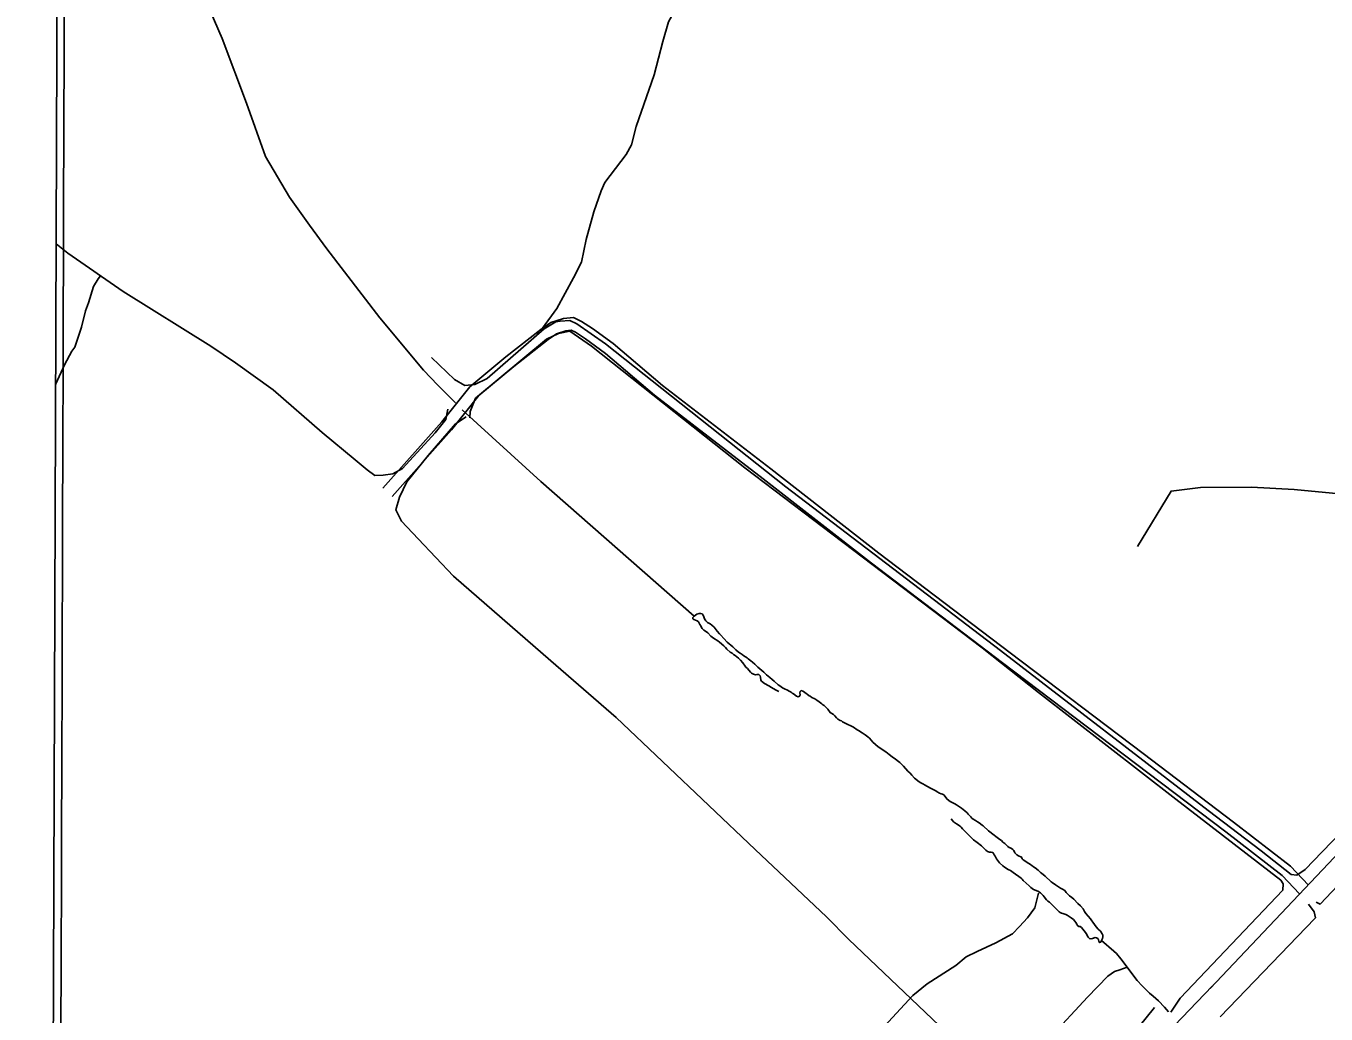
# Model space of a CAD drawing. Extents: x 3146026 to 3183936, y 897894 to 923344.
# Drawn here: x 3165837 to 3168955, y 904750 to 907121 of the extents above; entities that cross this region are included whole.
import ezdxf

# ---------------------------------------------------------------- set-up
doc = ezdxf.new("R2010")
doc.units = 0
for name, color, linetype in [('V-ANNO-SYMB', 7, 'Continuous'), ('V-GRID-MAJR', 7, 'Continuous'), ('V-ROAD-CNTR', 7, 'Continuous'), ('V-TOPO-SHOR', 7, 'Continuous')]:
    doc.layers.add(name, color=color, linetype=linetype)

msp = doc.modelspace()

# ---------------------------------------------------------------- linework, layer by layer
at = {"layer": 'V-ANNO-SYMB'}
msp.add_lwpolyline([(3150260.219, 907341.199), (3165911.328263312, 907284.2979399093), (3165898.421867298, 903734.2865011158), (3150247.3126039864, 903791.1875612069)], close=True, dxfattribs=at)
at = {"layer": 'V-GRID-MAJR'}
msp.add_spline([(3165916.254, 903324.403), (3165935.643, 909383.804), (3165955.043, 915446.67), (3165974.444, 921509.584), (3165974.455, 921513)], degree=3, dxfattribs=at)
at = {"layer": 'V-ROAD-CNTR'}
for points in [[(3170298.6913658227, 906515.616941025), (3169343.141276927, 905515.098942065), (3168677.2216087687, 904811.2533497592)], [(3168913.262136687, 905059.6788529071), (3168869.924223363, 905104.8567625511), (3168732.8364975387, 905211.0235502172), (3168516.441930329, 905375.632220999), (3168197.0625690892, 905616.9327383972), (3167882.742197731, 905855.8592605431), (3167623.429716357, 906058.4278554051), (3167363.169236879, 906258.0554561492), (3167245.503472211, 906358.793254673), (3167195.4955722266, 906394.7891826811), (3167169.127624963, 906412.1971478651), (3167149.6466639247, 906421.2301297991), (3167126.0227111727, 906419.317133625), (3167095.794771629, 906409.3331535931), (3167071.363820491, 906392.624187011), (3166987.849987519, 906326.980318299), (3166901.755159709, 906255.0874620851), (3166834.303294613, 906171.0076302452), (3166692.629577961, 906012.0629481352)], [(3168891.612179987, 905038.910894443), (3168849.8062635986, 905082.4928072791), (3168714.570534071, 905187.2255978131), (3168498.3179665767, 905351.726268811), (3168178.9426053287, 905593.0227862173), (3167864.430234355, 905832.0953080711), (3167605.0657530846, 906034.7039028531), (3167344.271274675, 906234.7415027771), (3167226.9515093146, 906335.1833018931), (3167178.461606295, 906370.0872320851), (3167154.471654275, 906385.9252004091), (3167144.1946748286, 906390.6901908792), (3167132.022699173, 906389.7051928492), (3167109.2307447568, 906382.1772079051), (3167089.119784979, 906368.4242354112), (3167006.737949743, 906303.668364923), (3166923.281116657, 906233.9795043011), (3166857.2172487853, 906151.6276690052), (3166715.025533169, 905992.1009880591)], [(3168682.8385975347, 904817.1903378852), (3168682.0605990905, 904817.320337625), (3168500.157962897, 904627.293717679), (3168260.8384415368, 904368.6872348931), (3167998.148966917, 904096.5867790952), (3167913.167136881, 904008.138955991), (3167816.033331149, 903915.1521419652), (3167746.243470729, 903847.4732773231), (3167631.828699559, 903747.9924762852), (3167456.1360509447, 903609.1067540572), (3167355.1032530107, 903531.8969084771), (3167229.605504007, 903443.7180848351), (3167105.151752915, 903362.7092468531), (3167039.8528835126, 903323.2893256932)]]:
    msp.add_lwpolyline(points, dxfattribs=at)
at = {"layer": 'V-TOPO-SHOR'}
for points in [[(3167489.529790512, 907657.6015098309), (3167510.720874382, 907587.9740163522), (3167567.6564247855, 907450.8942093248), (3167589.295971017, 907398.3092020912), (3167530.477062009, 907334.1979789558), (3167498.9036620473, 907300.9202387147), (3167451.095099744, 907233.961142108), (3167393.7113619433, 907159.5795809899), (3167377.6107383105, 907131.0109704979), (3167364.4253033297, 907083.6059326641), (3167343.5707953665, 907003.9995559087), (3167300.2247543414, 906879.7911685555), (3167288.833260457, 906835.749781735), (3167276.2756727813, 906812.2042246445), (3167225.058613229, 906745.3348205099), (3167215.999215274, 906725.1080681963), (3167198.485889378, 906675.2587730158), (3167180.5241011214, 906608.3669915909), (3167168.863529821, 906554.1001130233), (3167149.9598789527, 906516.2254044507), (3167109.6634736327, 906443.0996295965), (3167076.0270551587, 906396.2327465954), (3167062.034296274, 906382.9575274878)], [(3166236.76432271, 907254.3199970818), (3166307.1066822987, 907091.1592810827), (3166365.6092669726, 906935.5329437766), (3166411.607248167, 906807.9231432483), (3166469.2233516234, 906710.1027125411), (3166516.804103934, 906642.6414492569), (3166558.6549013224, 906586.165199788), (3166685.5052304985, 906420.3137081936), (3166790.543744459, 906294.7617042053), (3166824.5118888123, 906258.957545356), (3166866.7425512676, 906216.9169448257)], [(3166848.2864696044, 906201.7531564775), (3166844.0127935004, 906176.5857371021), (3166817.895711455, 906144.7702908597), (3166739.797708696, 906058.9477180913), (3166716.5930548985, 906046.3164929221), (3166693.6416444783, 906043.3090337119), (3166673.159486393, 906042.644205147), (3166655.4631348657, 906056.3517146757), (3166625.9903192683, 906079.9995443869), (3166547.069016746, 906145.8779071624), (3166429.36768689, 906247.6870504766), (3166339.587992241, 906312.6473413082), (3166280.4524285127, 906352.7251762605), (3166069.615799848, 906483.4687989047), (3165937.225577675, 906576.034041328), (3165908.8340020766, 906598.2306667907)], [(3169277.427000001, 906626.6699999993), (3169289.8567740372, 906513.9127042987), (3169294.4265518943, 906373.1261656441), (3169295.813948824, 906229.320436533), (3169292.1692504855, 906169.4263099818), (3169282.0237426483, 906137.6296435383), (3169264.398282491, 906096.7210089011), (3169254.1983778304, 906062.8571519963), (3169248.513631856, 906043.3548346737), (3169250.662473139, 906007.0974063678), (3169251.288092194, 905991.5662794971), (3169256.836901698, 905966.5968034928), (3169071.2793316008, 905990.0972317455), (3168878.3506028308, 906008.620072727), (3168776.1062702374, 906014.4135011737), (3168654.0332393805, 906013.4885328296), (3168583.476779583, 906005.0020725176), (3168502.394145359, 905871.6409781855)], [(3165907.595082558, 906257.4555613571), (3165908.513009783, 906262.596819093), (3165928.96344775, 906307.8032206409), (3165946.691390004, 906341.0432255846), (3165954.162457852, 906350.4770590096), (3165969.8643236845, 906398.2160237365), (3165979.3297478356, 906437.692470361), (3165987.0540590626, 906456.7500697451), (3165998.925424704, 906496.1632055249), (3166010.2269927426, 906513.9228678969), (3166015.228808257, 906521.0140706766)], [(3168930.9021587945, 905018.4359529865), (3168941.129317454, 905014.0295879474), (3169010.298491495, 905087.7141430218), (3169276.2040607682, 905366.1868237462), (3169588.7845503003, 905688.9409645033), (3169611.1156136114, 905712.1424881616), (3169940.777595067, 906055.1333589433), (3170200.37279931, 906329.634849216), (3170223.982243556, 906362.1115315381), (3170279.143512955, 906414.4441661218), (3170305.717750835, 906441.6712770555), (3170348.367194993, 906411.5882773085), (3170396.864575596, 906407.2091662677), (3170436.358781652, 906414.4443884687), (3170483.278543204, 906428.7243884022), (3170652.9240974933, 906468.7356422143)], [(3166809.799776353, 906325.7676719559), (3166864.2539982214, 906272.6191961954), (3166889.7402996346, 906258.5024979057), (3166913.5945851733, 906260.9777201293), (3166942.916029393, 906274.6864978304), (3167079.48642513, 906394.1757351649), (3167107.8558693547, 906411.0124969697), (3167118.246218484, 906412.8077033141), (3167141.0397103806, 906414.2765287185), (3167158.4204404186, 906406.5789891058), (3167226.4473923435, 906358.2449101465), (3167659.0618656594, 906014.8471193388), (3168174.173624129, 905622.7344718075), (3168671.904652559, 905238.3193638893), (3168799.689794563, 905141.8687932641), (3168871.633540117, 905085.157158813), (3168885.043079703, 905083.7699842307), (3168905.034968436, 905096.6899524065), (3168945.453920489, 905139.0674124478), (3169204.8859342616, 905407.3673313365), (3169298.5077588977, 905506.2662037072), (3169601.921883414, 905834.4331063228)], [(3168582.6353520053, 904754.5422879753), (3168605.238399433, 904788.0797639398), (3168850.988889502, 905047.4309051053), (3168852.430460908, 905062.9076351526), (3168846.4464768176, 905071.3395874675), (3168595.0649705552, 905266.1991255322), (3168265.6469410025, 905522.0678694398), (3168129.8650212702, 905629.0719796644), (3167699.8889606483, 905954.8170563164), (3167560.9790568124, 906060.8691665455), (3167193.2091544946, 906352.9136879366), (3167141.3933453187, 906388.4094495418), (3167114.3566788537, 906382.9150368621), (3167085.0352346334, 906369.2062591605), (3166914.7914264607, 906227.8482759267), (3166902.578728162, 906196.1060063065), (3166901.1371567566, 906180.6292762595)], [(3166883.022013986, 906199.7235618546), (3167071.925377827, 906028.2286267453), (3167439.150000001, 905705.1889999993)], [(3166892.922791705, 906182.9140540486), (3166866.620537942, 906166.0228954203), (3166801.531348, 906090.1623562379), (3166750.2324754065, 906027.3849757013), (3166732.7158088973, 905990.6107219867), (3166723.631094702, 905959.8204523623), (3166737.3942692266, 905932.5661986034), (3166777.6501419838, 905890.1344529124), (3166862.1874747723, 905801.0277869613), (3167095.75307641, 905597.3282648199), (3167252.5061388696, 905461.845916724), (3167585.4874382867, 905144.8590621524), (3167757.064468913, 904983.1288571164), (3167810.457897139, 904928.9739845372), (3168043.533927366, 904706.6697482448)], [(3167701.896000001, 905523.9119999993), (3167699.805000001, 905525.1689999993), (3167696.356000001, 905526.2039999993), (3167693.706000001, 905524.3889999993), (3167693.075000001, 905520.7379999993), (3167693.862000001, 905516.0599999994), (3167692.420000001, 905512.6129999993), (3167688.756000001, 905511.2119999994), (3167685.111000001, 905513.0619999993), (3167677.826000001, 905518.3839999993), (3167674.791000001, 905520.2299999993), (3167671.958000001, 905522.4799999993), (3167669.1240000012, 905524.3239999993), (3167661.833000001, 905528.2229999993), (3167657.981000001, 905529.6689999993), (3167651.704000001, 905533.1569999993), (3167648.261000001, 905535.4089999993), (3167644.616000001, 905537.4619999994), (3167640.972000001, 905539.9189999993), (3167631.068000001, 905548.9139999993), (3167626.417000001, 905552.5959999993), (3167620.959000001, 905557.5009999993), (3167612.872000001, 905564.2509999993), (3167610.650000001, 905566.4979999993), (3167606.6070000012, 905570.1759999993), (3167592.250000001, 905582.4459999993), (3167584.777000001, 905590.0029999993), (3167579.520000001, 905594.2999999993), (3167575.676000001, 905597.3679999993), (3167568.9990000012, 905602.2809999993), (3167566.169000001, 905604.7339999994), (3167558.682000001, 905609.8539999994), (3167554.637000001, 905613.1269999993), (3167549.9820000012, 905616.2009999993), (3167545.933000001, 905618.8649999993), (3167539.664000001, 905623.9769999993), (3167535.422000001, 905628.2679999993), (3167531.984000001, 905631.1309999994), (3167518.844000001, 905642.7839999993), (3167510.767000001, 905651.3609999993), (3167503.089000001, 905658.9199999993), (3167500.060000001, 905662.1889999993), (3167494.407000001, 905668.7199999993), (3167487.352000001, 905678.5089999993), (3167482.097000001, 905683.4139999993), (3167477.847000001, 905686.0809999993), (3167471.568000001, 905689.3659999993), (3167467.1240000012, 905694.0619999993), (3167464.506000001, 905698.3419999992), (3167462.503000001, 905703.4339999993), (3167461.105000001, 905707.5049999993), (3167458.477000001, 905710.1589999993), (3167455.641000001, 905711.1909999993), (3167451.577000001, 905711.4169999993), (3167445.476000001, 905710.0279999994), (3167439.150000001, 905705.1889999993), (3167436.492000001, 905701.7499999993), (3167436.068000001, 905698.7049999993), (3167438.495000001, 905696.8639999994), (3167446.402000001, 905693.9759999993), (3167449.638000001, 905691.3159999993), (3167452.853000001, 905685.2019999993), (3167455.067000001, 905681.5339999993), (3167456.673000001, 905677.8679999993), (3167458.690000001, 905675.0129999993), (3167462.733000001, 905671.5379999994), (3167469.006000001, 905667.2349999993), (3167472.039000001, 905664.5789999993), (3167479.514000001, 905657.2219999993), (3167482.955000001, 905654.7669999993), (3167485.785000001, 905652.3129999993), (3167496.1070000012, 905645.5529999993), (3167500.154000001, 905642.4829999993), (3167510.666000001, 905633.4839999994), (3167514.910000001, 905629.3979999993), (3167517.939000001, 905625.9269999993), (3167525.821000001, 905618.7729999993), (3167530.476000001, 905615.9019999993), (3167534.120000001, 905613.2419999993), (3167537.966000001, 905610.7819999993), (3167545.445000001, 905604.2409999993), (3167550.700000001, 905599.3359999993), (3167556.351000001, 905592.5999999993), (3167561.389000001, 905585.2599999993), (3167563.404000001, 905582.6079999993), (3167567.246000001, 905579.1319999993), (3167574.308000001, 905570.3569999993), (3167577.341000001, 905567.9009999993), (3167581.593000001, 905565.4409999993), (3167586.868000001, 905564.1919999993), (3167590.327000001, 905565.1889999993), (3167594.184000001, 905564.5589999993), (3167597.419000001, 905561.8979999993), (3167598.824000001, 905558.8449999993), (3167599.187000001, 905551.1239999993), (3167601.001000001, 905548.6739999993), (3167607.881000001, 905543.5579999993), (3167618.614000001, 905537.8099999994), (3167625.295000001, 905533.5069999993), (3167634.204000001, 905528.1759999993), (3167642.510000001, 905524.0659999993)], [(3167701.896000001, 905523.9119999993), (3167707.968000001, 905519.6129999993), (3167710.8030000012, 905517.9729999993), (3167715.653000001, 905513.4749999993), (3167718.018000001, 905512.6749999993)], [(3167718.018000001, 905512.6749999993), (3167721.457000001, 905510.0139999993), (3167728.954000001, 905506.5199999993), (3167733.814000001, 905503.6489999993), (3167739.276000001, 905499.5549999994), (3167745.342000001, 905494.6459999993), (3167748.173000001, 905491.9899999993), (3167751.005000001, 905490.1449999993), (3167756.869000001, 905485.0349999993), (3167759.695000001, 905481.7659999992), (3167765.542000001, 905473.6089999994), (3167773.846000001, 905469.2979999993), (3167777.078000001, 905466.0269999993), (3167781.113000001, 905460.9279999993), (3167784.347000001, 905457.8619999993), (3167789.813000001, 905454.5809999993), (3167792.651000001, 905453.5489999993), (3167795.486000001, 905451.7059999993), (3167804.802000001, 905446.5749999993), (3167818.784000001, 905440.1999999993), (3167821.618000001, 905438.5579999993), (3167830.726000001, 905432.4139999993), (3167833.968000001, 905430.7709999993), (3167842.264000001, 905425.2369999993), (3167849.348000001, 905420.3219999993), (3167856.025000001, 905415.4109999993), (3167860.067000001, 905411.9359999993), (3167868.347000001, 905402.9509999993), (3167880.474000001, 905391.7099999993), (3167899.092000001, 905379.0099999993), (3167906.983000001, 905373.0749999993), (3167914.671000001, 905367.7499999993), (3167922.560000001, 905361.4089999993), (3167929.236000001, 905356.4959999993), (3167932.472000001, 905353.8379999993), (3167941.565000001, 905345.0519999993), (3167951.859000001, 905333.2099999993), (3167957.317000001, 905328.1029999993), (3167961.558000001, 905323.6089999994), (3167968.017000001, 905316.2589999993), (3167979.345000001, 905307.4609999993), (3167982.986000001, 905305.0029999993), (3167989.2690000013, 905302.1239999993), (3167991.899000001, 905300.4829999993), (3168006.278000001, 905292.2769999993), (3168019.039000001, 905285.5019999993), (3168022.4820000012, 905283.4519999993), (3168028.153000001, 905280.5769999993), (3168032.003000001, 905278.9299999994), (3168035.2490000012, 905277.8959999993), (3168038.081000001, 905276.0529999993), (3168041.309000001, 905271.9709999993), (3168045.342000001, 905266.4639999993), (3168049.995000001, 905262.9849999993), (3168053.433000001, 905260.1209999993), (3168056.673000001, 905258.4789999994), (3168064.984000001, 905254.7739999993), (3168068.828000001, 905252.3159999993), (3168075.910000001, 905247.1989999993), (3168080.768000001, 905243.9199999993), (3168088.456000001, 905238.1889999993), (3168093.912000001, 905233.2819999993), (3168096.738000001, 905229.8129999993), (3168102.794000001, 905223.0749999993), (3168105.422000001, 905220.6239999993), (3168108.457000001, 905218.1679999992), (3168114.529000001, 905214.4799999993), (3168119.389000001, 905211.6059999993), (3168122.830000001, 905209.3539999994), (3168130.112000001, 905203.8279999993), (3168132.945000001, 905201.5769999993), (3168145.679000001, 905190.1309999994), (3168158.825000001, 905179.6959999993), (3168162.665000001, 905176.2209999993), (3168169.141000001, 905171.5129999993), (3168172.785000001, 905169.2579999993), (3168176.629000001, 905166.3929999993), (3168180.063000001, 905162.9189999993), (3168184.309000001, 905159.2389999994), (3168191.581000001, 905152.0889999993), (3168194.618000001, 905150.2439999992), (3168197.457000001, 905149.2119999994), (3168200.496000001, 905147.5689999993), (3168203.734000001, 905145.3169999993), (3168206.155000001, 905142.2569999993), (3168208.768000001, 905137.3659999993), (3168210.580000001, 905134.7159999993), (3168213.413000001, 905132.2629999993), (3168217.462000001, 905130.0059999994), (3168224.554000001, 905126.5119999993), (3168226.160000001, 905123.0489999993), (3168228.580000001, 905119.9889999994), (3168234.651000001, 905115.8909999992), (3168240.725000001, 905112.2009999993), (3168243.762000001, 905110.5579999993), (3168246.594000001, 905108.1069999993), (3168249.021000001, 905106.2629999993), (3168253.273000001, 905103.8019999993), (3168257.320000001, 905100.7339999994), (3168264.805000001, 905095.4089999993), (3168270.058000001, 905090.0989999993)], [(3168055.842000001, 905218.4609999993), (3168058.666000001, 905214.7909999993), (3168061.492000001, 905211.7269999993), (3168068.371000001, 905206.8139999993), (3168077.075000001, 905200.8729999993), (3168079.703000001, 905198.4209999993), (3168083.135000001, 905194.7449999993), (3168087.575000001, 905189.6419999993), (3168090.000000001, 905187.3929999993), (3168092.423000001, 905184.7389999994), (3168101.520000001, 905176.5629999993), (3168109.395000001, 905167.9859999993), (3168118.097000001, 905161.8419999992), (3168128.413000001, 905153.6599999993), (3168138.921000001, 905143.6479999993), (3168143.367000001, 905139.9649999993), (3168148.032000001, 905138.3149999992), (3168152.094000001, 905138.2919999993), (3168155.747000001, 905137.6609999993), (3168157.562000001, 905135.2139999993), (3168158.764000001, 905132.1599999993), (3168161.183000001, 905128.6929999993), (3168164.400000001, 905122.9869999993), (3168169.035000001, 905116.0549999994), (3168171.658000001, 905112.7879999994), (3168180.151000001, 905105.8349999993), (3168183.385000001, 905102.7689999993), (3168187.432000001, 905099.9019999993), (3168190.875000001, 905097.8519999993), (3168194.319000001, 905096.4099999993), (3168197.9650000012, 905094.3579999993), (3168204.643000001, 905090.0549999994), (3168223.460000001, 905076.1369999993), (3168226.088000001, 905073.6839999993), (3168228.914000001, 905070.6219999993), (3168235.785000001, 905064.2859999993), (3168243.064000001, 905057.9469999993), (3168246.701000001, 905054.2709999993), (3168253.173000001, 905049.1569999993), (3168263.914000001, 905044.8299999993), (3168269.7860000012, 905041.1389999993), (3168273.223000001, 905038.0729999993), (3168276.252000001, 905034.8069999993), (3168278.672000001, 905031.7469999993), (3168284.116000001, 905024.1999999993), (3168287.960000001, 905021.3349999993), (3168291.397000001, 905018.4719999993), (3168301.702000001, 905008.4589999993), (3168304.733000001, 905005.8009999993), (3168312.208000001, 904998.2439999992), (3168314.836000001, 904995.7899999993), (3168317.263000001, 904993.9489999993), (3168320.099000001, 904992.5109999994), (3168323.546000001, 904991.4749999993), (3168330.845000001, 904988.7939999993), (3168334.087000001, 904987.1519999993), (3168344.008000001, 904981.2039999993), (3168349.267000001, 904976.9099999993), (3168352.699000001, 904973.2329999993), (3168354.913000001, 904969.7659999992), (3168356.922000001, 904965.6929999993), (3168358.735000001, 904962.6349999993), (3168361.973000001, 904960.3819999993), (3168365.426000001, 904960.3639999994), (3168368.6610000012, 904957.9079999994), (3168378.146000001, 904946.2759999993), (3168379.958000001, 904943.6259999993), (3168384.175000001, 904934.6629999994), (3168387.409000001, 904931.3949999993), (3168390.856000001, 904930.3589999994), (3168394.925000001, 904931.5569999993), (3168401.032000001, 904933.9589999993), (3168404.278000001, 904932.9269999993), (3168407.317000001, 904931.4869999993), (3168409.333000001, 904928.6299999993), (3168409.718000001, 904924.9719999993), (3168411.733000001, 904921.7119999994), (3168414.784000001, 904922.7089999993), (3168416.634000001, 904926.5599999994)], [(3168270.058000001, 905090.0989999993), (3168272.893000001, 905088.2529999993), (3168281.386000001, 905081.2979999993), (3168295.529000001, 905067.4069999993), (3168297.956000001, 905065.5659999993), (3168306.054000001, 905060.4409999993), (3168318.399000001, 905052.0429999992), (3168323.261000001, 905049.7819999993), (3168328.121000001, 905046.9099999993), (3168331.953000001, 905041.8109999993), (3168335.185000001, 905038.3369999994), (3168339.4280000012, 905034.2519999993), (3168345.294000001, 905029.5469999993), (3168349.742000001, 905025.6619999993), (3168359.841000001, 905015.2439999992), (3168365.903000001, 905009.5219999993), (3168372.164000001, 905002.9889999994), (3168375.784000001, 904996.6709999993), (3168379.008000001, 904991.7759999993), (3168389.703000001, 904978.7159999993), (3168393.131000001, 904974.0239999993), (3168395.955000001, 904970.5549999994), (3168403.815000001, 904959.5409999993), (3168408.255000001, 904954.2339999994), (3168413.709000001, 904948.7189999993), (3168418.350000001, 904942.7999999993), (3168419.751000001, 904939.1359999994), (3168419.933000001, 904935.4789999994), (3168419.100000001, 904931.4219999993), (3168416.634000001, 904926.5599999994)], [(3168265.3756238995, 905040.0861110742), (3168256.182116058, 905005.1614605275), (3168238.991830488, 904980.7903495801), (3168219.8431481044, 904960.6080163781), (3168202.8160530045, 904942.4384768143), (3168162.9410691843, 904920.7329213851), (3168117.925307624, 904900.1969532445), (3168091.731847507, 904887.4401755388), (3168067.3879905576, 904866.3602391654), (3167997.9739752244, 904822.6771441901), (3167964.137372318, 904794.6068269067), (3167885.366658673, 904709.7975100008)], [(3168701.3570000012, 904743.9249999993), (3168927.80142869, 904979.2137310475), (3168929.923015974, 904981.2265246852), (3168926.169412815, 904995.8056515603), (3168913.1950478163, 905013.7303498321)], [(3168416.634000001, 904926.5599999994), (3168446.154000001, 904901.4059999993), (3168452.011000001, 904895.2799999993), (3168463.113000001, 904882.6239999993), (3168502.031000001, 904830.3999999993), (3168513.947000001, 904817.7389999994), (3168531.723000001, 904799.9669999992), (3168540.013000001, 904793.0119999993), (3168552.953000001, 904781.7679999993), (3168567.700000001, 904767.0569999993), (3168577.387000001, 904755.4249999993)], [(3168292.4399890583, 904692.8797644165), (3168382.9338295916, 904790.8266367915), (3168431.8391307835, 904841.2552713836), (3168447.642241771, 904852.2168427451), (3168460.1541781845, 904856.0248427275), (3168477.9156859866, 904862.797636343)], [(3168543.630717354, 904765.911779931), (3168433.498623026, 904629.1778602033), (3168321.788909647, 904511.1030514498), (3168236.762227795, 904424.3897345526), (3168171.4554505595, 904340.2604335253), (3168139.1964667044, 904293.5310052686)]]:
    msp.add_lwpolyline(points, dxfattribs=at)

doc.saveas('drawing.dxf')
